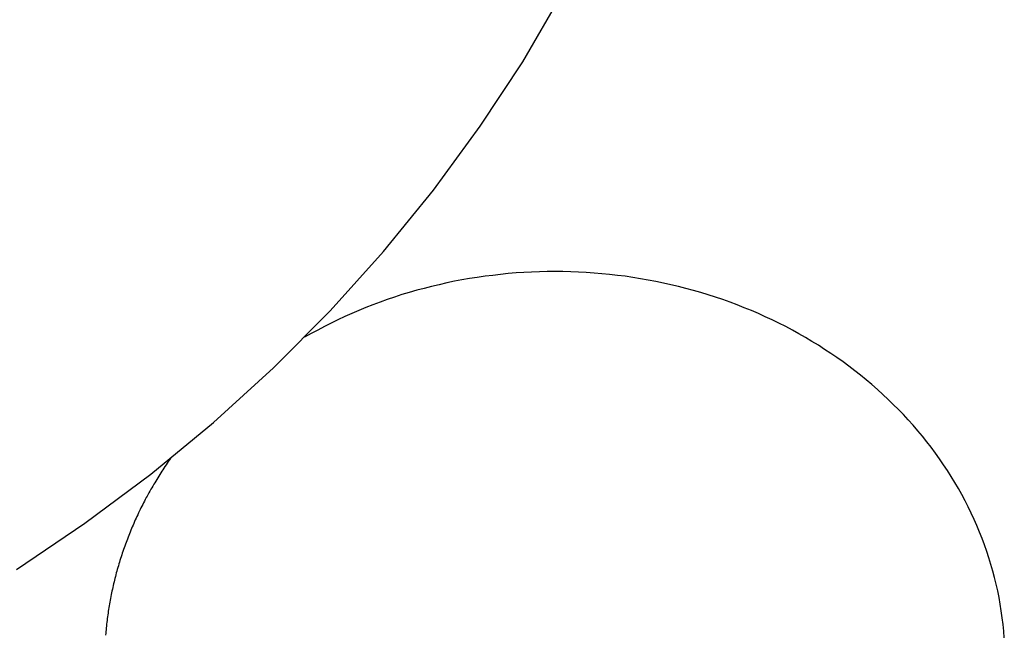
# Model space of a CAD drawing. Extents: x 1107 to 4046, y 937 to 3355.
# Tile 577 of 656: x 2180.05 to 2186.17, y 2686.29 to 2690.1. Entities that reach past the tile are written whole.
import ezdxf

# ---------------------------------------------------------------- set-up
doc = ezdxf.new("R2010")
doc.units = 0
doc.layers.add('KF_VIDA_L___C_REAR', color=7, linetype='CONTINUOUS')

# ---------------------------------------------------------------- blocks, each defined once
blk = doc.blocks.new('KF_VIDA_L___C_REAR')
at = {"layer": 'KF_VIDA_L___C_REAR'}
for points in [[(-6.94731, 997.473, 0), (-6.52167, 997.761, 0), (-6.11285, 998.066, 0), (-5.72183, 998.388, 0), (-5.34954, 998.727, 0), (-4.99689, 999.081, 0), (-4.66472, 999.45, 0), (-4.35383, 999.832, 0), (-4.06499, 1000.23, 0), (-3.79887, 1000.63, 0), (-3.55612, 1001.05, 0)], [(-0.805195, 997.048, 0), (-0.808573, 997.09, 0), (-0.812791, 997.132, 0), (-0.817848, 997.174, 0), (-0.823743, 997.216, 0), (-0.830473, 997.258, 0), (-0.838037, 997.299, 0), (-0.846432, 997.341, 0), (-0.855656, 997.382, 0), (-0.865706, 997.423, 0), (-0.876579, 997.464, 0), (-0.888272, 997.505, 0), (-0.900781, 997.545, 0), (-0.914102, 997.586, 0), (-0.928232, 997.626, 0), (-0.943166, 997.666, 0), (-0.9589, 997.706, 0), (-0.975428, 997.746, 0), (-0.992747, 997.785, 0), (-1.01085, 997.824, 0), (-1.02973, 997.863, 0), (-1.04939, 997.901, 0), (-1.06981, 997.939, 0), (-1.091, 997.977, 0), (-1.11294, 998.015, 0), (-1.13563, 998.052, 0), (-1.15906, 998.089, 0), (-1.18322, 998.125, 0), (-1.20812, 998.161, 0), (-1.23373, 998.197, 0), (-1.26006, 998.233, 0), (-1.28709, 998.267, 0), (-1.31481, 998.302, 0), (-1.34322, 998.336, 0), (-1.37232, 998.37, 0), (-1.40208, 998.403, 0), (-1.43251, 998.436, 0), (-1.46358, 998.468, 0), (-1.4953, 998.5, 0), (-1.52766, 998.531, 0), (-1.56063, 998.562, 0), (-1.59423, 998.593, 0), (-1.62842, 998.623, 0), (-1.66321, 998.652, 0), (-1.69858, 998.681, 0), (-1.73452, 998.709, 0), (-1.77103, 998.737, 0), (-1.80808, 998.764, 0), (-1.84568, 998.791, 0), (-1.8838, 998.817, 0), (-1.92244, 998.842, 0), (-1.96159, 998.867, 0), (-2.00122, 998.891, 0), (-2.04134, 998.915, 0), (-2.08193, 998.938, 0), (-2.12298, 998.961, 0), (-2.16447, 998.983, 0), (-2.20639, 999.004, 0), (-2.24873, 999.025, 0), (-2.29148, 999.045, 0), (-2.33462, 999.064, 0), (-2.37814, 999.083, 0), (-2.42203, 999.101, 0), (-2.46628, 999.118, 0), (-2.51086, 999.135, 0), (-2.55578, 999.151, 0), (-2.601, 999.166, 0), (-2.64653, 999.181, 0), (-2.69235, 999.195, 0), (-2.73844, 999.208, 0), (-2.78479, 999.221, 0), (-2.83138, 999.232, 0), (-2.87821, 999.244, 0), (-2.92525, 999.254, 0), (-2.97249, 999.264, 0), (-3.01993, 999.273, 0), (-3.06754, 999.281, 0), (-3.11531, 999.289, 0), (-3.16322, 999.296, 0), (-3.21127, 999.302, 0), (-3.25943, 999.308, 0), (-3.3077, 999.312, 0), (-3.35605, 999.316, 0), (-3.40448, 999.32, 0), (-3.45296, 999.322, 0), (-3.50149, 999.324, 0), (-3.55005, 999.325, 0), (-3.59863, 999.326, 0), (-3.64721, 999.325, 0), (-3.69577, 999.324, 0), (-3.7443, 999.322, 0), (-3.79279, 999.32, 0), (-3.84122, 999.317, 0), (-3.88958, 999.313, 0), (-3.93785, 999.308, 0), (-3.98602, 999.302, 0), (-4.03407, 999.296, 0), (-4.082, 999.289, 0), (-4.12977, 999.282, 0), (-4.17739, 999.274, 0), (-4.22484, 999.265, 0), (-4.27209, 999.255, 0), (-4.31915, 999.244, 0), (-4.36599, 999.233, 0), (-4.41259, 999.221, 0), (-4.45895, 999.209, 0), (-4.50506, 999.195, 0), (-4.55089, 999.182, 0), (-4.59644, 999.167, 0), (-4.64168, 999.152, 0), (-4.68661, 999.136, 0), (-4.73122, 999.119, 0), (-4.77548, 999.102, 0), (-4.81939, 999.084, 0), (-4.86294, 999.065, 0), (-4.9061, 999.046, 0), (-4.94887, 999.026, 0), (-4.99124, 999.005, 0), (-5.03318, 998.984, 0), (-5.07469, 998.962, 0), (-5.11577, 998.94, 0), (-5.15638, 998.917, 0)], [(-5.9904, 998.164, 0), (-5.9973, 998.154, 0), (-6.00415, 998.144, 0), (-6.01094, 998.134, 0), (-6.01768, 998.124, 0), (-6.02437, 998.114, 0), (-6.031, 998.104, 0), (-6.03757, 998.094, 0), (-6.04409, 998.084, 0), (-6.05056, 998.074, 0), (-6.05696, 998.064, 0), (-6.06332, 998.054, 0), (-6.06962, 998.043, 0), (-6.07586, 998.033, 0), (-6.08204, 998.023, 0), (-6.08817, 998.013, 0), (-6.09425, 998.003, 0), (-6.10027, 997.992, 0), (-6.10623, 997.982, 0), (-6.11213, 997.972, 0), (-6.11798, 997.961, 0), (-6.12377, 997.951, 0), (-6.1295, 997.941, 0), (-6.13518, 997.93, 0), (-6.1408, 997.92, 0), (-6.14636, 997.909, 0), (-6.15187, 997.899, 0), (-6.15731, 997.888, 0), (-6.1627, 997.878, 0), (-6.16803, 997.867, 0), (-6.17331, 997.857, 0), (-6.17852, 997.846, 0), (-6.18368, 997.835, 0), (-6.18878, 997.825, 0), (-6.19382, 997.814, 0), (-6.1988, 997.803, 0), (-6.20373, 997.793, 0), (-6.20859, 997.782, 0), (-6.2134, 997.771, 0), (-6.21814, 997.76, 0), (-6.22283, 997.75, 0), (-6.22746, 997.739, 0), (-6.23203, 997.728, 0), (-6.23654, 997.717, 0), (-6.24098, 997.706, 0), (-6.24537, 997.695, 0), (-6.24971, 997.685, 0), (-6.25398, 997.674, 0), (-6.25819, 997.663, 0), (-6.26234, 997.652, 0), (-6.26643, 997.641, 0), (-6.27046, 997.63, 0), (-6.27443, 997.619, 0), (-6.27834, 997.608, 0), (-6.28219, 997.597, 0), (-6.28598, 997.586, 0), (-6.2897, 997.575, 0), (-6.29337, 997.564, 0), (-6.29698, 997.552, 0), (-6.30052, 997.541, 0), (-6.30401, 997.53, 0), (-6.30743, 997.519, 0), (-6.31079, 997.508, 0), (-6.31409, 997.497, 0), (-6.31733, 997.486, 0), (-6.32051, 997.474, 0), (-6.32363, 997.463, 0), (-6.32669, 997.452, 0), (-6.32968, 997.441, 0), (-6.33261, 997.43, 0), (-6.33548, 997.418, 0), (-6.33829, 997.407, 0), (-6.34104, 997.396, 0), (-6.34372, 997.385, 0), (-6.34635, 997.373, 0), (-6.34891, 997.362, 0), (-6.35141, 997.351, 0), (-6.35384, 997.339, 0), (-6.35622, 997.328, 0), (-6.35853, 997.317, 0), (-6.36078, 997.305, 0), (-6.36297, 997.294, 0), (-6.36509, 997.282, 0), (-6.36716, 997.271, 0), (-6.36916, 997.26, 0), (-6.3711, 997.248, 0), (-6.37297, 997.237, 0), (-6.37478, 997.225, 0), (-6.37654, 997.214, 0), (-6.37822, 997.203, 0), (-6.37985, 997.191, 0), (-6.38141, 997.18, 0), (-6.38291, 997.168, 0), (-6.38435, 997.157, 0), (-6.38572, 997.145, 0), (-6.38703, 997.134, 0), (-6.38828, 997.122, 0), (-6.38946, 997.111, 0), (-6.39058, 997.099, 0), (-6.39164, 997.088, 0), (-6.39264, 997.077, 0), (-6.39357, 997.065, 0)]]:
    blk.add_polyline3d(points, dxfattribs=at)

msp = doc.modelspace()

# ---------------------------------------------------------------- block references
at = {"layer": 'KF_VIDA_L___C_REAR'}
msp.add_blockref('KF_VIDA_L___C_REAR', (2186.9791, 1689.2132), dxfattribs=at)

doc.saveas('drawing.dxf')
